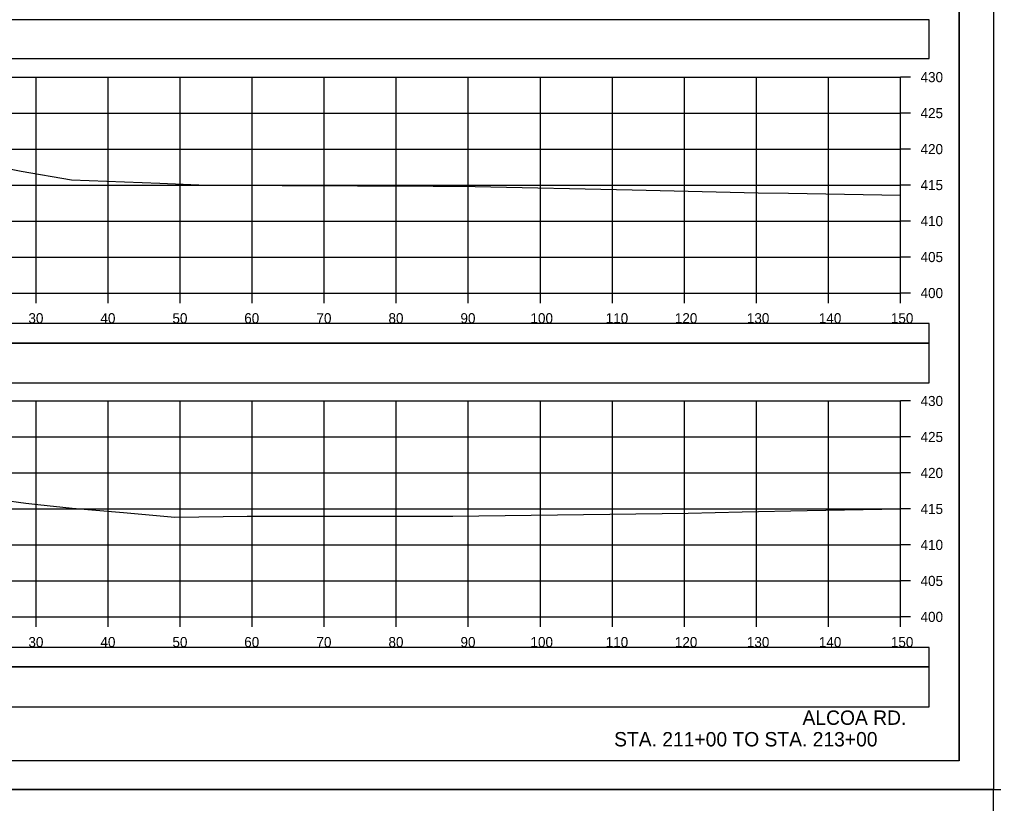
# Model space of a CAD drawing. Extents: x 1371057 to 1372761, y 380005 to 390517.
# Drawn here: x 1371845 to 1371980.3, y 390088.6 to 390197.5 of the extents above; entities that cross this region are included whole.
import ezdxf

# ---------------------------------------------------------------- set-up
doc = ezdxf.new("R2010")
doc.units = 0
for name, color, linetype in [('R_Axis', 7, 'Continuous'), ('R_Axis Annot', 7, 'Continuous'), ('R_Border', 7, 'Continuous'), ('R_Dimension', 7, 'Continuous'), ('R_Draft', 7, 'Continuous'), ('R_Exist Surface', 7, 'Continuous'), ('R_Grid', 7, 'Continuous'), ('R_No Plot', 7, 'Continuous')]:
    doc.layers.add(name, color=color, linetype=linetype)

msp = doc.modelspace()

# ---------------------------------------------------------------- linework, layer by layer
at = {"layer": 'R_Axis'}
for p, q in [((1371967.37, 390159.49), (1371967.37, 390189.49)), ((1371968.77, 390189.49), (1371967.37, 390189.49)), ((1371968.77, 390184.49), (1371967.37, 390184.49)), ((1371968.77, 390179.49), (1371967.37, 390179.49)), ((1371968.77, 390174.49), (1371967.37, 390174.49)), ((1371968.77, 390169.49), (1371967.37, 390169.49)), ((1371968.77, 390164.49), (1371967.37, 390164.49)), ((1371667.37, 390159.49), (1371967.37, 390159.49)), ((1371847.37, 390158.09), (1371847.37, 390159.49)), ((1371857.37, 390158.09), (1371857.37, 390159.49)), ((1371867.37, 390158.09), (1371867.37, 390159.49)), ((1371877.37, 390158.09), (1371877.37, 390159.49)), ((1371887.37, 390158.09), (1371887.37, 390159.49)), ((1371897.37, 390158.09), (1371897.37, 390159.49)), ((1371907.37, 390158.09), (1371907.37, 390159.49)), ((1371917.37, 390158.09), (1371917.37, 390159.49)), ((1371927.37, 390158.09), (1371927.37, 390159.49)), ((1371937.37, 390158.09), (1371937.37, 390159.49)), ((1371947.37, 390158.09), (1371947.37, 390159.49)), ((1371957.37, 390158.09), (1371957.37, 390159.49)), ((1371967.37, 390158.09), (1371967.37, 390159.49)), ((1371968.77, 390159.49), (1371967.37, 390159.49)), ((1371967.37, 390114.49), (1371967.37, 390144.49)), ((1371968.77, 390144.49), (1371967.37, 390144.49)), ((1371968.77, 390139.49), (1371967.37, 390139.49)), ((1371968.77, 390134.49), (1371967.37, 390134.49)), ((1371968.77, 390129.49), (1371967.37, 390129.49)), ((1371968.77, 390124.49), (1371967.37, 390124.49)), ((1371968.77, 390119.49), (1371967.37, 390119.49)), ((1371667.37, 390114.49), (1371967.37, 390114.49)), ((1371847.37, 390113.09), (1371847.37, 390114.49)), ((1371857.37, 390113.09), (1371857.37, 390114.49)), ((1371867.37, 390113.09), (1371867.37, 390114.49)), ((1371877.37, 390113.09), (1371877.37, 390114.49)), ((1371887.37, 390113.09), (1371887.37, 390114.49)), ((1371897.37, 390113.09), (1371897.37, 390114.49)), ((1371907.37, 390113.09), (1371907.37, 390114.49)), ((1371917.37, 390113.09), (1371917.37, 390114.49)), ((1371927.37, 390113.09), (1371927.37, 390114.49)), ((1371937.37, 390113.09), (1371937.37, 390114.49)), ((1371947.37, 390113.09), (1371947.37, 390114.49)), ((1371957.37, 390113.09), (1371957.37, 390114.49)), ((1371967.37, 390113.09), (1371967.37, 390114.49)), ((1371968.77, 390114.49), (1371967.37, 390114.49))]:
    msp.add_line(p, q, dxfattribs=at)
at = {"layer": 'R_Border'}
for q in [(1371975.55, 390299.95), (1371659.37, 390094.49)]:
    msp.add_line((1371975.55, 390094.49), q, dxfattribs=at)
at = {"layer": 'R_Dimension'}
for points in [[(1371663.37, 390192.06), (1371971.37, 390192.06), (1371971.37, 390197.47), (1371663.37, 390197.47)], [(1371663.37, 390152.53), (1371971.37, 390152.53), (1371971.37, 390155.24), (1371663.37, 390155.24)], [(1371663.37, 390147.01), (1371971.37, 390147.01), (1371971.37, 390152.53), (1371663.37, 390152.53)], [(1371663.37, 390107.53), (1371971.37, 390107.53), (1371971.37, 390110.24), (1371663.37, 390110.24)], [(1371663.37, 390102.01), (1371971.37, 390102.01), (1371971.37, 390107.53), (1371663.37, 390107.53)]]:
    msp.add_lwpolyline(points, close=True, dxfattribs=at)
at = {"layer": 'R_Exist Surface'}
for points in [[(1371843.64, 390176.73), (1371845.27, 390176.43), (1371852.27, 390175.24), (1371864.52, 390174.75), (1371871.03, 390174.5), (1371902.51, 390174.36), (1371908.32, 390174.3), (1371930.14, 390173.81), (1371947.62, 390173.42), (1371951.85, 390173.37), (1371967.37, 390173.11)], [(1371842.55, 390130.75), (1371845.92, 390130.27), (1371847.58, 390130.12), (1371852.34, 390129.62), (1371859.5, 390128.98), (1371866.61, 390128.36), (1371876.68, 390128.48), (1371905.22, 390128.48), (1371937.88, 390128.91), (1371945.38, 390129.07), (1371954.43, 390129.28), (1371967.37, 390129.5)]]:
    msp.add_lwpolyline(points, dxfattribs=at)
at = {"layer": 'R_Grid'}
for p, q in [((1371667.37, 390189.49), (1371967.37, 390189.49)), ((1371847.37, 390159.49), (1371847.37, 390189.49)), ((1371857.37, 390159.49), (1371857.37, 390189.49)), ((1371867.37, 390159.49), (1371867.37, 390189.49)), ((1371877.37, 390159.49), (1371877.37, 390189.49)), ((1371887.37, 390159.49), (1371887.37, 390189.49)), ((1371897.37, 390159.49), (1371897.37, 390189.49)), ((1371907.37, 390159.49), (1371907.37, 390189.49)), ((1371917.37, 390159.49), (1371917.37, 390189.49)), ((1371927.37, 390159.49), (1371927.37, 390189.49)), ((1371937.37, 390159.49), (1371937.37, 390189.49)), ((1371947.37, 390159.49), (1371947.37, 390189.49)), ((1371957.37, 390159.49), (1371957.37, 390189.49)), ((1371967.37, 390159.49), (1371967.37, 390189.49)), ((1371667.37, 390184.49), (1371967.37, 390184.49)), ((1371667.37, 390179.49), (1371967.37, 390179.49)), ((1371667.37, 390174.49), (1371967.37, 390174.49)), ((1371667.37, 390169.49), (1371967.37, 390169.49)), ((1371667.37, 390164.49), (1371967.37, 390164.49)), ((1371667.37, 390159.49), (1371967.37, 390159.49)), ((1371667.37, 390144.49), (1371967.37, 390144.49)), ((1371847.37, 390114.49), (1371847.37, 390144.49)), ((1371857.37, 390114.49), (1371857.37, 390144.49)), ((1371867.37, 390114.49), (1371867.37, 390144.49)), ((1371877.37, 390114.49), (1371877.37, 390144.49)), ((1371887.37, 390114.49), (1371887.37, 390144.49)), ((1371897.37, 390114.49), (1371897.37, 390144.49)), ((1371907.37, 390114.49), (1371907.37, 390144.49)), ((1371917.37, 390114.49), (1371917.37, 390144.49)), ((1371927.37, 390114.49), (1371927.37, 390144.49)), ((1371937.37, 390114.49), (1371937.37, 390144.49)), ((1371947.37, 390114.49), (1371947.37, 390144.49)), ((1371957.37, 390114.49), (1371957.37, 390144.49)), ((1371967.37, 390114.49), (1371967.37, 390144.49)), ((1371667.37, 390139.49), (1371967.37, 390139.49)), ((1371667.37, 390134.49), (1371967.37, 390134.49)), ((1371667.37, 390129.49), (1371967.37, 390129.49)), ((1371667.37, 390124.49), (1371967.37, 390124.49)), ((1371667.37, 390119.49), (1371967.37, 390119.49)), ((1371667.37, 390114.49), (1371967.37, 390114.49))]:
    msp.add_line(p, q, dxfattribs=at)
at = {"layer": 'R_No Plot'}
msp.add_line((1371646.97, 390090.51), (1371980.3, 390090.51), dxfattribs=at)
for points in [[(1371646.96, 390303.84), (1371980.3, 390303.84), (1371980.3, 390090.5), (1371646.96, 390090.5)], [(1371893.29, 390299.95), (1371912.91, 390299.95), (1371912.91, 390290.07), (1371929.02, 390290.07), (1371952.22, 390290.07), (1371952.34, 390261.91), (1371975.55, 390261.91), (1371975.55, 390094.49), (1371659.37, 390094.49), (1371659.37, 390299.95)], [(1371980.3, 390090.5), (1372313.64, 390090.5), (1372313.64, 389877.17), (1371980.3, 389877.17)]]:
    msp.add_lwpolyline(points, close=True, dxfattribs=at)

# ---------------------------------------------------------------- texts
at = {"layer": 'R_Axis Annot'}
for s, p in [('430', (1371970.17, 390188.79)), ('425', (1371970.17, 390183.79)), ('420', (1371970.17, 390178.79)), ('415', (1371970.17, 390173.79)), ('410', (1371970.17, 390168.79)), ('405', (1371970.17, 390163.79)), ('400', (1371970.17, 390158.79)), ('30', (1371846.28, 390155.29)), ('40', (1371856.28, 390155.29)), ('50', (1371866.28, 390155.29)), ('60', (1371876.25, 390155.29)), ('70', (1371886.28, 390155.29)), ('80', (1371896.28, 390155.29)), ('90', (1371906.28, 390155.29)), ('100', (1371916, 390155.29)), ('110', (1371926.45, 390155.29)), ('120', (1371936.05, 390155.29)), ('130', (1371946.05, 390155.29)), ('140', (1371956.05, 390155.29)), ('150', (1371966.05, 390155.29)), ('430', (1371970.17, 390143.79)), ('425', (1371970.17, 390138.79)), ('420', (1371970.17, 390133.79)), ('415', (1371970.17, 390128.79)), ('410', (1371970.17, 390123.79)), ('405', (1371970.17, 390118.79)), ('400', (1371970.17, 390113.79)), ('30', (1371846.28, 390110.29)), ('40', (1371856.28, 390110.29)), ('50', (1371866.28, 390110.29)), ('60', (1371876.25, 390110.29)), ('70', (1371886.28, 390110.29)), ('80', (1371896.28, 390110.29)), ('90', (1371906.28, 390110.29)), ('100', (1371916, 390110.29)), ('110', (1371926.45, 390110.29)), ('120', (1371936.05, 390110.29)), ('130', (1371946.05, 390110.29)), ('140', (1371956.05, 390110.29)), ('150', (1371966.05, 390110.29))]:
    msp.add_text(s, height=1.4, dxfattribs=at).set_placement(p)
at = {"layer": 'R_Draft'}
for s, p in [('ALCOA RD.', (1371953.78, 390099.49)), ('STA. 211+00 TO STA. 213+00', (1371927.62, 390096.49))]:
    msp.add_text(s, height=2, dxfattribs=at).set_placement(p)

doc.saveas('drawing.dxf')
